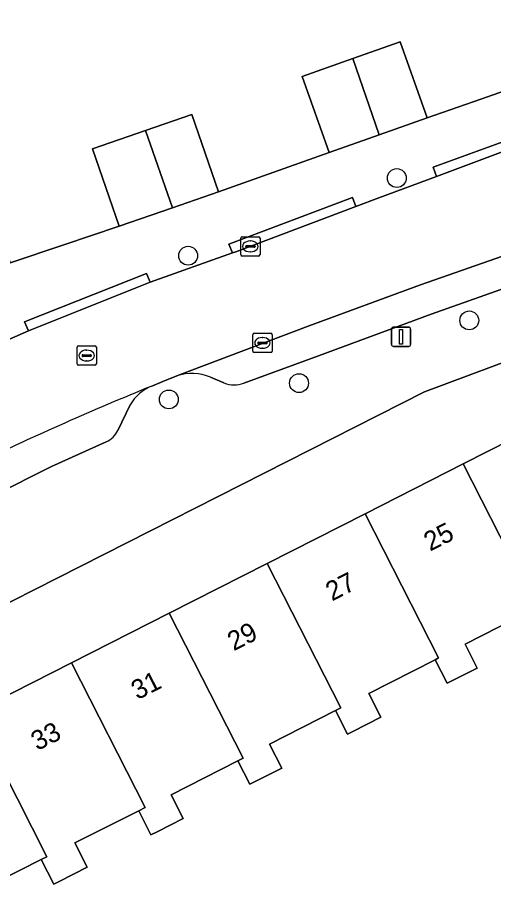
# Model space of a CAD drawing. Extents: x 158472 to 159562, y 388525 to 389606.
# Drawn here: x 159044.21 to 159068.88, y 389045.17 to 389090.41 of the extents above; entities that cross this region are included whole.
import ezdxf

# ---------------------------------------------------------------- set-up
doc = ezdxf.new("R2010")
doc.units = 0
for name, color, linetype in [('IMGEO_Boom', 7, 'Continuous'), ('IMGEO_Erf', 7, 'Continuous'), ('IMGEO_Kolk', 7, 'Continuous'), ('IMGEO_Lichtmast', 7, 'Continuous'), ('IMGEO_Pand', 7, 'Continuous'), ('IMGEO_Pand_nummerreeks', 7, 'Continuous'), ('IMGEO_Parkeervlak_open', 7, 'Continuous'), ('IMGEO_Rijbaan_lokaal_open', 7, 'Continuous'), ('IMGEO_Rioolput', 7, 'Continuous'), ('IMGEO_Voetpad_open', 7, 'Continuous')]:
    doc.layers.add(name, color=color, linetype=linetype)

msp = doc.modelspace()

# ---------------------------------------------------------------- linework, layer by layer
at = {"layer": 'IMGEO_Boom'}
for centre in [(159063.866, 389082.079), (159053.05, 389078.049), (159067.623, 389074.693), (159058.798, 389071.441), (159052.05, 389070.595)]:
    msp.add_circle(centre, 0.489, dxfattribs=at)
at = {"layer": 'IMGEO_Erf'}
for points in [[(159022.908, 389094.456), (159025.217, 389087.962), (159027.999, 389088.951), (159028.35, 389087.965), (159029.328, 389085.214), (159037.428, 389087.822), (159039.872, 389080.754), (159042.458, 389081.649), (159043.833, 389077.672), (159046.614, 389078.614), (159049.48, 389079.584), (159048.099, 389083.595), (159050.844, 389084.54), (159053.246, 389085.367), (159054.627, 389081.356), (159060.364, 389083.41), (159058.967, 389087.348), (159061.579, 389088.274), (159064.037, 389089.145), (159065.433, 389085.208), (159068.219, 389086.178), (159071.065, 389087.169)], [(159077.157, 389075.415), (159065.296, 389070.988), (159040.353, 389058.327), (159039.243, 389060.581), (159020.343, 389051.03), (159019.505, 389048.981), (159012.04, 389045.181), (159012.029, 389045.176), (159000, 389039.051), (158987.492, 389032.682), (158986.191, 389029.159), (158996.04, 389009.776)], [(159010.253, 389040.425), (159015.414, 389043.048), (159020.576, 389045.67), (159025.737, 389048.293), (159030.898, 389050.915), (159035.974, 389053.494), (159036.85, 389051.773), (159041.925, 389054.352), (159047.001, 389056.931), (159052.077, 389059.51), (159057.153, 389062.089), (159062.23, 389064.669), (159067.306, 389067.248), (159072.382, 389069.827)], [(159070.906, 389059.68), (159067.402, 389057.898), (159068.03, 389056.662), (159066.653, 389055.962), (159066.475, 389055.871), (159065.853, 389057.093), (159062.415, 389055.344), (159063.039, 389054.118), (159061.58, 389053.377), (159061.307, 389053.238), (159060.688, 389054.455), (159057.27, 389052.716), (159057.902, 389051.473), (159056.519, 389050.769), (159056.251, 389050.633), (159055.633, 389051.849), (159052.173, 389050.09), (159052.799, 389048.857), (159051.451, 389048.171), (159051.124, 389048.005), (159050.488, 389049.257), (159047.178, 389047.595), (159047.822, 389046.327), (159046.375, 389045.592), (159046.087, 389045.446), (159045.435, 389046.729), (159042.057, 389045.013)]]:
    msp.add_lwpolyline(points, dxfattribs=at)
at = {"layer": 'IMGEO_Kolk'}
for p, q in [((159055.775, 389078.108), (159055.775, 389078.96)), ((159055.85, 389079.034), (159056.702, 389079.034)), ((159056.263, 389078.814), (159056.288, 389078.814)), ((159056.776, 389078.96), (159056.776, 389078.108)), ((159056.034, 389078.528), (159056.034, 389078.54)), ((159056.472, 389078.491), (159056.074, 389078.491)), ((159056.077, 389078.577), (159056.475, 389078.577)), ((159056.518, 389078.54), (159056.518, 389078.528)), ((159056.702, 389078.034), (159055.85, 389078.034)), ((159056.286, 389078.254), (159056.261, 389078.254)), ((159056.402, 389073.102), (159056.402, 389073.954)), ((159056.477, 389074.028), (159057.329, 389074.028)), ((159057.403, 389073.954), (159057.403, 389073.102)), ((159056.661, 389073.522), (159056.661, 389073.534)), ((159057.099, 389073.485), (159056.701, 389073.485)), ((159056.704, 389073.571), (159057.102, 389073.571)), ((159056.89, 389073.808), (159056.915, 389073.808)), ((159057.145, 389073.534), (159057.145, 389073.522)), ((159057.329, 389073.028), (159056.477, 389073.028)), ((159056.913, 389073.248), (159056.888, 389073.248))]:
    msp.add_line(p, q, dxfattribs=at)
for points in [[(159055.775, 389078.108), (159055.775, 389078.96)], [(159055.85, 389079.034), (159056.702, 389079.034)], [(159056.776, 389078.96), (159056.776, 389078.108)], [(159056.702, 389078.034), (159055.85, 389078.034)], [(159056.402, 389073.102), (159056.402, 389073.954)], [(159056.477, 389074.028), (159057.329, 389074.028)], [(159057.403, 389073.954), (159057.403, 389073.102)], [(159057.329, 389073.028), (159056.477, 389073.028)]]:
    msp.add_lwpolyline(points, dxfattribs=at)
for centre, radius, start, end in [((159055.852, 389078.958), 0.0765, 91.552, 178.448), ((159055.852, 389078.958), 0.0765, 91.552, 178.448), ((159056.7, 389078.958), 0.0765, 1.552, 88.448), ((159056.7, 389078.958), 0.0765, 1.552, 88.448), ((159056.074, 389078.537), 0.0403, 85.8775, 175.7526), ((159056.071, 389078.527), 0.0366, 178.938, 274.7102), ((159056.475, 389078.534), 0.043, 264.8664, 352.4533), ((159056.479, 389078.539), 0.0386, 1.7309, 96.639), ((159055.852, 389078.11), 0.0765, 181.552, 268.448), ((159055.852, 389078.11), 0.0765, 181.552, 268.448), ((159056.7, 389078.11), 0.0765, 271.552, 358.448), ((159056.7, 389078.11), 0.0765, 271.552, 358.448), ((159056.479, 389073.952), 0.0765, 91.552, 178.448), ((159056.479, 389073.952), 0.0765, 91.552, 178.448), ((159057.327, 389073.952), 0.0765, 1.552, 88.448), ((159057.327, 389073.952), 0.0765, 1.552, 88.448), ((159056.701, 389073.531), 0.0403, 85.8775, 175.7526), ((159056.698, 389073.521), 0.0366, 178.938, 274.7102), ((159057.102, 389073.528), 0.043, 264.8664, 352.4533), ((159057.106, 389073.533), 0.0386, 1.7309, 96.639), ((159056.479, 389073.104), 0.0765, 181.552, 268.448), ((159056.479, 389073.104), 0.0765, 181.552, 268.448), ((159057.327, 389073.104), 0.0765, 271.552, 358.448), ((159057.327, 389073.104), 0.0765, 271.552, 358.448)]:
    msp.add_arc(centre, radius, start, end, dxfattribs=at)
for centre, major_axis, ratio, start_param, end_param in [((159056.262, 389078.534), (-0.387, 0.002), 0.722429, 4.712389, 7.853982), ((159056.287, 389078.534), (-0.39, 0.002), 0.717154, 1.570796, 4.712389), ((159056.889, 389073.528), (-0.387, 0.002), 0.722429, 4.712389, 7.853982), ((159056.914, 389073.528), (-0.39, 0.002), 0.717154, 1.570796, 4.712389)]:
    msp.add_ellipse(centre, major_axis=major_axis, ratio=ratio, start_param=start_param, end_param=end_param, dxfattribs=at)
at = {"layer": 'IMGEO_Lichtmast'}
for p, q in [((159063.691, 389074.345), (159064.481, 389074.345)), ((159064.481, 389074.345), (159063.691, 389074.345)), ((159063.591, 389073.445), (159063.591, 389074.245)), ((159063.591, 389074.245), (159063.591, 389073.445)), ((159064.581, 389074.245), (159064.581, 389073.445)), ((159064.581, 389073.445), (159064.581, 389074.245)), ((159064.481, 389073.345), (159063.691, 389073.345)), ((159063.691, 389073.345), (159064.481, 389073.345))]:
    msp.add_line(p, q, dxfattribs=at)
msp.add_lwpolyline([(159064.011, 389074.22), (159064.161, 389074.22), (159064.161, 389073.47), (159064.011, 389073.47), (159064.011, 389074.22)], dxfattribs=at)
for centre, start, end in [((159063.691, 389074.245), 90, 180), ((159063.691, 389074.245), 90, 180), ((159064.481, 389074.245), 0, 90), ((159064.481, 389074.245), 360, 90), ((159063.691, 389073.445), 180, 270), ((159063.691, 389073.445), 180, 270), ((159064.481, 389073.445), 270, 0), ((159064.481, 389073.445), 270, 0)]:
    msp.add_arc(centre, 0.1, start, end, dxfattribs=at)
at = {"layer": 'IMGEO_Pand'}
for points in [[(159061.579, 389088.274), (159062.953, 389084.328), (159065.433, 389085.208), (159064.037, 389089.145)], [(159061.579, 389088.274), (159058.967, 389087.348), (159060.364, 389083.41), (159062.953, 389084.328)], [(159050.844, 389084.54), (159052.239, 389080.534), (159054.627, 389081.356), (159053.246, 389085.367)], [(159050.844, 389084.54), (159048.099, 389083.595), (159049.48, 389079.584), (159052.239, 389080.534)], [(159072.382, 389069.827), (159067.306, 389067.248), (159071.101, 389059.779), (159070.906, 389059.68), (159071.515, 389058.482), (159071.71, 389058.581), (159073.143, 389059.31), (159072.519, 389060.536), (159075.961, 389062.287), (159076.161, 389062.389)], [(159067.306, 389067.248), (159062.23, 389064.669), (159066.032, 389057.184), (159065.853, 389057.093), (159066.475, 389055.871), (159066.653, 389055.962), (159068.03, 389056.662), (159067.402, 389057.898), (159070.906, 389059.68), (159071.101, 389059.779)], [(159062.23, 389064.669), (159057.153, 389062.089), (159060.962, 389054.594), (159060.688, 389054.455), (159061.307, 389053.238), (159061.58, 389053.377), (159063.039, 389054.118), (159062.415, 389055.344), (159065.853, 389057.093), (159066.032, 389057.184)], [(159057.153, 389062.089), (159052.077, 389059.51), (159055.901, 389051.985), (159055.633, 389051.849), (159056.251, 389050.633), (159056.519, 389050.769), (159057.902, 389051.473), (159057.27, 389052.716), (159060.688, 389054.455), (159060.962, 389054.594)], [(159052.077, 389059.51), (159047.001, 389056.931), (159050.816, 389049.422), (159050.488, 389049.257), (159051.124, 389048.005), (159051.451, 389048.171), (159052.799, 389048.857), (159052.173, 389050.09), (159055.633, 389051.849), (159055.901, 389051.985)], [(159047.001, 389056.931), (159041.925, 389054.352), (159045.723, 389046.875), (159045.435, 389046.729), (159046.087, 389045.446), (159046.375, 389045.592), (159047.822, 389046.327), (159047.178, 389047.595), (159050.488, 389049.257), (159050.816, 389049.422)], [(159041.925, 389054.352), (159036.85, 389051.773), (159039.742, 389046.078), (159040.641, 389044.309), (159040.464, 389044.219), (159041.117, 389042.933), (159041.294, 389043.023), (159042.704, 389043.74), (159042.057, 389045.013), (159045.435, 389046.729), (159045.723, 389046.875)]]:
    msp.add_lwpolyline(points, close=True, dxfattribs=at)
at = {"layer": 'IMGEO_Parkeervlak_open'}
for points in [[(159075.571, 389079.059), (159076.003, 389079.994), (159076.454, 389080.519), (159065.089, 389076.544), (159059.274, 389074.389), (159052.464, 389071.812)], [(159055.943, 389071.44), (159059.807, 389072.86), (159065.641, 389075.022), (159074.824, 389078.274)], [(159054.211, 389071.746), (159054.907, 389071.456)], [(159049.403, 389068.991), (159050.047, 389070.316)], [(159031.046, 389058.923), (159037.028, 389062.622), (159045.975, 389067.119), (159048.812, 389068.4)]]:
    msp.add_lwpolyline(points, dxfattribs=at)
for centre, radius, start, end in [((159053.249, 389069.443), 2.496, 67.3329, 108.34), ((159118.618, 388906.959), 177.637, 112.31728, 115.47331), ((159052.036, 389069.163), 2.299, 112.3184, 149.9079), ((159055.445, 389072.74), 1.392, 247.2606, 290.9698), ((159048.305, 389069.498), 1.209, 294.7818, 335.2182)]:
    msp.add_arc(centre, radius, start, end, dxfattribs=at)
at = {"layer": 'IMGEO_Rijbaan_lokaal_open'}
for points in [[(159079.83, 389086.852), (159079.475, 389086.759), (159076.268, 389085.765), (159073.414, 389084.88), (159072.387, 389084.531), (159071.03, 389084.069), (159065.928, 389082.165), (159062.94, 389081.05), (159061.75, 389080.601), (159055.531, 389078.254), (159055.346, 389078.191), (159051.086, 389076.671), (159044.77, 389074.157), (159041.525, 389072.74), (159040.58, 389072.311)], [(159059.274, 389074.389), (159065.089, 389076.544), (159076.454, 389080.519), (159076.795, 389080.662), (159076.968, 389080.714), (159077.143, 389080.755)], [(159051.163, 389071.29), (159051.739, 389071.525), (159052.464, 389071.812), (159059.274, 389074.389)]]:
    msp.add_lwpolyline(points, dxfattribs=at)
msp.add_arc((159118.618, 388906.959), 177.637, 112.31728, 115.47331, dxfattribs=at)
at = {"layer": 'IMGEO_Rioolput'}
for p, q in [((159047.295, 389072.446), (159047.295, 389073.298)), ((159047.37, 389073.372), (159048.222, 389073.372)), ((159047.783, 389073.152), (159047.808, 389073.152)), ((159048.296, 389073.298), (159048.296, 389072.446)), ((159047.554, 389072.866), (159047.554, 389072.878)), ((159047.992, 389072.829), (159047.594, 389072.829)), ((159047.597, 389072.915), (159047.995, 389072.915)), ((159047.806, 389072.592), (159047.781, 389072.592)), ((159048.038, 389072.878), (159048.038, 389072.866)), ((159048.222, 389072.372), (159047.37, 389072.372))]:
    msp.add_line(p, q, dxfattribs=at)
for points in [[(159047.295, 389072.446), (159047.295, 389073.298)], [(159047.37, 389073.372), (159048.222, 389073.372)], [(159048.296, 389073.298), (159048.296, 389072.446)], [(159048.222, 389072.372), (159047.37, 389072.372)]]:
    msp.add_lwpolyline(points, dxfattribs=at)
for centre, radius, start, end in [((159047.372, 389073.296), 0.0765, 91.552, 178.448), ((159047.372, 389073.296), 0.0765, 91.552, 178.448), ((159048.22, 389073.296), 0.0765, 1.552, 88.448), ((159048.22, 389073.296), 0.0765, 1.552, 88.448), ((159047.594, 389072.875), 0.0403, 85.8775, 175.7526), ((159047.591, 389072.865), 0.0366, 178.938, 274.7102), ((159047.995, 389072.872), 0.043, 264.8664, 352.4533), ((159047.999, 389072.877), 0.0386, 1.7309, 96.639), ((159047.372, 389072.448), 0.0765, 181.552, 268.448), ((159047.372, 389072.448), 0.0765, 181.552, 268.448), ((159048.22, 389072.448), 0.0765, 271.552, 358.448), ((159048.22, 389072.448), 0.0765, 271.552, 358.448)]:
    msp.add_arc(centre, radius, start, end, dxfattribs=at)
for centre, major_axis, ratio, start_param, end_param in [((159047.782, 389072.872), (-0.387, 0.002), 0.722429, 4.712389, 7.853982), ((159047.807, 389072.872), (-0.39, 0.002), 0.717154, 1.570796, 4.712389)]:
    msp.add_ellipse(centre, major_axis=major_axis, ratio=ratio, start_param=start_param, end_param=end_param, dxfattribs=at)
at = {"layer": 'IMGEO_Voetpad_open'}
for points in [[(159071.065, 389087.169), (159068.219, 389086.178), (159065.433, 389085.208), (159062.953, 389084.328), (159060.364, 389083.41), (159054.627, 389081.356), (159052.239, 389080.534), (159049.48, 389079.584), (159046.614, 389078.614), (159043.833, 389077.672), (159041.247, 389076.778), (159039.763, 389076.222), (159037.142, 389075.321), (159018.145, 389068.704), (159003.611, 389099.138), (159002.367, 389101.743), (159000.382, 389102.42)], [(159041.525, 389072.74), (159044.77, 389074.157), (159044.579, 389074.618), (159050.895, 389077.132), (159051.086, 389076.671), (159055.346, 389078.191), (159055.165, 389078.656), (159061.569, 389081.066), (159061.75, 389080.601), (159062.94, 389081.05), (159065.928, 389082.165), (159065.755, 389082.634), (159072.214, 389085), (159072.387, 389084.531), (159073.414, 389084.88), (159076.268, 389085.765), (159076.122, 389086.243), (159079.684, 389087.33), (159079.83, 389086.852)], [(159020.343, 389051.03), (159039.243, 389060.581), (159040.353, 389058.327), (159065.296, 389070.988), (159077.157, 389075.415), (159075.571, 389079.059)], [(159074.824, 389078.274), (159065.641, 389075.022), (159059.807, 389072.86), (159055.943, 389071.44)], [(159052.464, 389071.812), (159051.739, 389071.525), (159051.163, 389071.29)], [(159054.907, 389071.456), (159054.211, 389071.746)], [(159050.047, 389070.316), (159049.403, 389068.991)], [(159048.812, 389068.4), (159045.975, 389067.119), (159037.028, 389062.622), (159031.046, 389058.923)]]:
    msp.add_lwpolyline(points, dxfattribs=at)
for points in [[(159065.928, 389082.165), (159071.03, 389084.069), (159072.387, 389084.531), (159072.214, 389085), (159065.755, 389082.634)], [(159061.75, 389080.601), (159061.569, 389081.066), (159055.165, 389078.656), (159055.346, 389078.191), (159055.531, 389078.254)], [(159051.086, 389076.671), (159050.895, 389077.132), (159044.579, 389074.618), (159044.77, 389074.157)]]:
    msp.add_lwpolyline(points, close=True, dxfattribs=at)
for centre, radius, start, end in [((159053.249, 389069.443), 2.496, 67.3329, 108.34), ((159052.036, 389069.163), 2.299, 112.3184, 149.9079), ((159055.445, 389072.74), 1.392, 247.2606, 290.9698), ((159048.305, 389069.498), 1.209, 294.7818, 335.2182)]:
    msp.add_arc(centre, radius, start, end, dxfattribs=at)

# ---------------------------------------------------------------- texts
at = {"layer": 'IMGEO_Pand_nummerreeks'}
for s, p in [('25', (159065.592, 389062.698)), ('27', (159060.503, 389060.112)), ('29', (159055.413, 389057.526)), ('31', (159050.424, 389054.991)), ('33', (159045.233, 389052.353))]:
    msp.add_text(s, height=1, rotation=26.9347, dxfattribs=at).set_placement(p)

doc.saveas('drawing.dxf')
